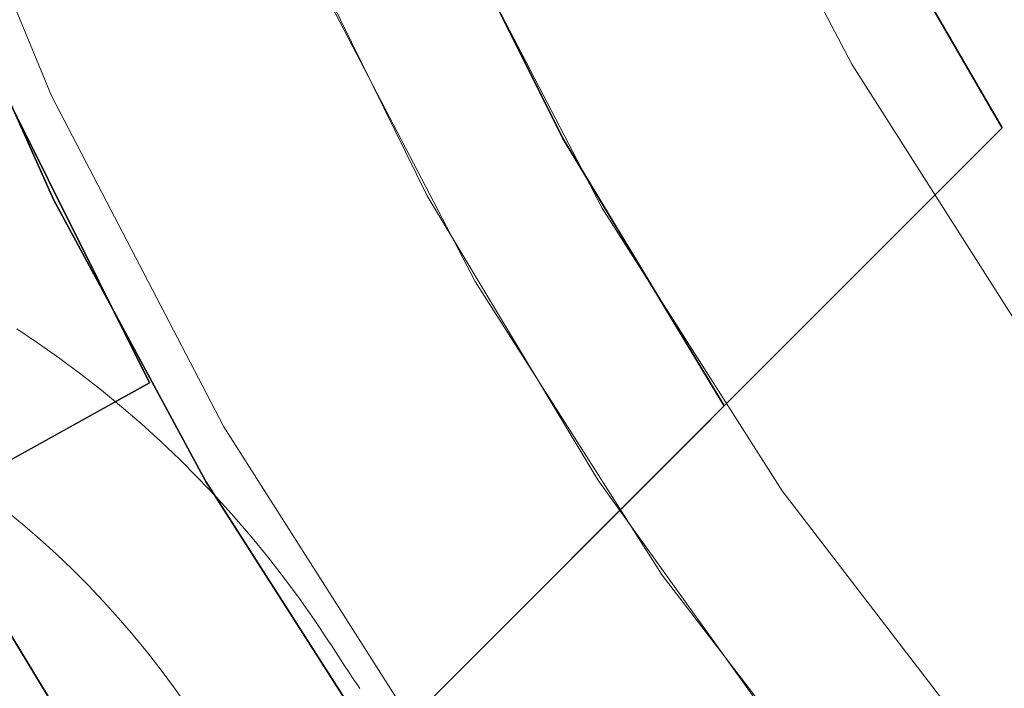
# Model space of a CAD drawing. Header units: inches. Extents: x -412 to -304, y -62 to 18.
# Tile 610 of 656: x -359.676 to -359.272, y -4.932 to -4.658. Entities that reach past the tile are written whole.
import ezdxf

# ---------------------------------------------------------------- set-up
doc = ezdxf.new("R2010")
doc.units = ezdxf.units.IN
doc.header["$LTSCALE"] = 32
doc.header["$MEASUREMENT"] = 0
for name, color, linetype, lineweight in [('Black', 7, 'Continuous', 18), ('DashLine', 7, 'Continuous', 13), ('Drawing', 7, 'Continuous', 18), ('Metal_MP', 7, 'Continuous', 5), ('None', 7, 'Continuous', 18), ('Plastic-MPWireManager', 7, 'Continuous', 25), ('SolidLine', 7, 'Continuous', 15), ('TIMotion-Frame', 7, 'Continuous', 18), ('Wood_1-H', 7, 'Continuous', 13)]:
    doc.layers.add(name, color=color, linetype=linetype, lineweight=lineweight)

# ---------------------------------------------------------------- blocks, each defined once
blk = doc.blocks.new('Group-20')
at = {"layer": 'Black'}
for points in [[(-34.54794, 16.53613, 28.9791), (34.54794, 16.53613, 28.9791), (34.54794, -16.53613, 28.9791), (-34.54794, -16.53613, 28.9791)], [(-34.54794, 16.53613, 27.70079), (34.54794, 16.53613, 27.70079), (34.54794, -16.53613, 27.70079), (-34.54794, -16.53613, 27.70079)]]:
    blk.add_3dface(points, dxfattribs=at)
at = {"layer": 'Wood_1-H'}
for points in [[(-35.96494, 17.95313, 28.99879), (35.96494, 17.95313, 28.99879), (35.96494, -17.95313, 28.99879), (-35.96494, -17.95313, 28.99879)], [(-35.96494, 17.95313, 28.9791), (35.96494, 17.95313, 28.9791), (35.96494, -17.95313, 28.9791), (-35.96494, -17.95313, 28.9791)]]:
    blk.add_3dface(points, dxfattribs=at)
blk = doc.blocks.new('MPHtAdjColumn-NoCable (3D)')
at = {"layer": 'Metal_MP'}
for points, invisible_edges in [([(1.00911, -1.28631, 2.90305), (1.11246, -1.19805, 2.90305), (0.83695, -0.89254, 2.90305), (0.8203, -0.90316, 2.90305)], 10), ([(0.8203, -0.90316, 2.76919), (0.83695, -0.89254, 2.76919), (1.11246, -1.19805, 2.76919), (1.00911, -1.28631, 2.76919)], 10), ([(0.8203, -0.90316, 2.90305), (0.80278, -0.91227, 2.90305), (1.00911, -1.28631, 2.90305)], 10), ([(1.00911, -1.28631, 2.76919), (0.80278, -0.91227, 2.76919), (0.8203, -0.90316, 2.76919)], 9), ([(0.89879, -1.36569, 2.90305), (1.00911, -1.28631, 2.90305), (0.80278, -0.91227, 2.90305), (0.78453, -0.91983, 2.90305)], 10), ([(0.78453, -0.91983, 2.76919), (0.80278, -0.91227, 2.76919), (1.00911, -1.28631, 2.76919), (0.89879, -1.36569, 2.76919)], 10), ([(0.78453, -0.91983, 2.90305), (0.7657, -0.92577, 2.90305), (0.89879, -1.36569, 2.90305)], 10), ([(0.89879, -1.36569, 2.76919), (0.7657, -0.92577, 2.76919), (0.78453, -0.91983, 2.76919)], 9), ([(0.78225, -1.43562, 2.90305), (0.89879, -1.36569, 2.90305), (0.7657, -0.92577, 2.90305), (0.74642, -0.93005, 2.90305)], 10), ([(0.74642, -0.93005, 2.76919), (0.7657, -0.92577, 2.76919), (0.89879, -1.36569, 2.76919), (0.78225, -1.43562, 2.76919)], 10), ([(0.72684, -0.93262, 2.90305), (0.70711, -0.93348, 2.90305), (0.66031, -1.49564, 2.90305), (0.78225, -1.43562, 2.90305)], 10), ([(0.78225, -1.43562, 2.76919), (0.66031, -1.49564, 2.76919), (0.70711, -0.93348, 2.76919), (0.72684, -0.93262, 2.76919)], 10), ([(0.74642, -0.93005, 2.90305), (0.72684, -0.93262, 2.90305), (0.78225, -1.43562, 2.90305)], 10), ([(0.78225, -1.43562, 2.76919), (0.72684, -0.93262, 2.76919), (0.74642, -0.93005, 2.76919)], 9), ([(1.00605, -1.43679, 23.4936), (1.12745, -1.34364, 23.4936), (1.05092, -1.25243, 23.4936), (0.93776, -1.33926, 23.4936)], 10), ([(0.93776, -1.33926, 2.3125), (1.05092, -1.25243, 2.3125), (1.12745, -1.34364, 2.3125), (1.00605, -1.43679, 2.3125)], 10), ([(0.93776, -1.33926, 2.3125), (0.93776, -1.33926, 23.4936), (1.05092, -1.25243, 23.4936), (1.05092, -1.25243, 2.3125)], 5), ([(1.00911, -1.28631, 2.76919), (1.00911, -1.28631, 2.90305), (0.89879, -1.36569, 2.90305), (0.89879, -1.36569, 2.76919)], 5), ([(0.93776, -1.33926, 23.4936), (0.81747, -1.4159, 23.4936), (0.877, -1.51901, 23.4936), (1.00605, -1.43679, 23.4936)], 10), ([(1.00605, -1.43679, 2.3125), (0.877, -1.51901, 2.3125), (0.81747, -1.4159, 2.3125), (0.93776, -1.33926, 2.3125)], 10), ([(0.81747, -1.4159, 2.3125), (0.81747, -1.4159, 23.4936), (0.93776, -1.33926, 23.4936), (0.93776, -1.33926, 2.3125)], 5), ([(0.89879, -1.36569, 2.76919), (0.89879, -1.36569, 2.90305), (0.78225, -1.43562, 2.90305), (0.78225, -1.43562, 2.76919)], 5), ([(0.74127, -1.58966, 23.4936), (0.877, -1.51901, 23.4936), (0.81747, -1.4159, 23.4936), (0.69095, -1.48176, 23.4936)], 10), ([(0.69095, -1.48176, 2.3125), (0.81747, -1.4159, 2.3125), (0.877, -1.51901, 2.3125), (0.74127, -1.58966, 2.3125)], 10), ([(0.69095, -1.48176, 2.3125), (0.69095, -1.48176, 23.4936), (0.81747, -1.4159, 23.4936), (0.81747, -1.4159, 2.3125)], 5), ([(0.78225, -1.43562, 2.76919), (0.78225, -1.43562, 2.90305), (0.66031, -1.49564, 2.90305), (0.66031, -1.49564, 2.76919)], 5), ([(1.00605, -1.43679, 2.3125), (1.00605, -1.43679, 23.4936), (0.877, -1.51901, 23.4936), (0.877, -1.51901, 2.3125)], 5), ([(0.69095, -1.48176, 23.4936), (0.55918, -1.53634, 23.4936), (0.5999, -1.64822, 23.4936), (0.74127, -1.58966, 23.4936)], 10), ([(0.74127, -1.58966, 2.3125), (0.5999, -1.64822, 2.3125), (0.55918, -1.53634, 2.3125), (0.69095, -1.48176, 2.3125)], 10), ([(0.877, -1.51901, 2.3125), (0.877, -1.51901, 23.4936), (0.74127, -1.58966, 23.4936), (0.74127, -1.58966, 2.3125)], 5), ([(0.74127, -1.58966, 2.3125), (0.74127, -1.58966, 23.4936), (0.5999, -1.64822, 23.4936), (0.5999, -1.64822, 2.3125)], 5)]:
    blk.add_3dface(points, dxfattribs=dict(at, invisible_edges=invisible_edges))
blk = doc.blocks.new('MPHtAdjLeg-16-NoCable (3D)')
at = {"layer": 'DashLine', "color": 7}
blk.add_blockref('MPHtAdjColumn-NoCable (3D)', (0, 0), dxfattribs=at)
blk = doc.blocks.new('MpHtAdjBase-3 (3D)')
at = {"layer": 'Black', "color": 7}
blk.add_blockref('MPHtAdjLeg-16-NoCable (3D)', (-21.55512, 0), dxfattribs=at)
blk = doc.blocks.new('MPHtAdjLegCoverPower (3D)')
at = {"layer": 'Black'}
for points, invisible_edges in [([(-1.32021, -0.61563, 22.23376), (-1.26153, -0.72835, 22.23376), (-1.36382, -0.7874, 22.23376), (-1.42726, -0.66554, 22.23376)], 10), ([(-1.42726, -0.66554, 22.97392), (-1.36382, -0.7874, 22.97392), (-1.26153, -0.72835, 22.97392), (-1.32021, -0.61563, 22.97392)], 10), ([(-1.26153, -0.72835, 22.97392), (-1.26153, -0.72835, 22.23376), (-1.32021, -0.61563, 22.23376), (-1.32021, -0.61563, 22.97392)], 5), ([(-1.42726, -0.66554, 22.97392), (-1.42726, -0.66554, 22.23376), (-1.36382, -0.7874, 22.23376), (-1.36382, -0.7874, 22.97392)], 5), ([(-1.29, -0.90327, 22.23376), (-1.36382, -0.7874, 22.23376), (-1.26153, -0.72835, 22.23376), (-1.19325, -0.83552, 22.23376)], 10), ([(-1.19325, -0.83552, 22.97392), (-1.26153, -0.72835, 22.97392), (-1.36382, -0.7874, 22.97392), (-1.29, -0.90327, 22.97392)], 10), ([(-1.19325, -0.83552, 22.97392), (-1.19325, -0.83552, 22.23376), (-1.26153, -0.72835, 22.23376), (-1.26153, -0.72835, 22.97392)], 5), ([(-1.36382, -0.7874, 22.97392), (-1.36382, -0.7874, 22.23376), (-1.29, -0.90327, 22.23376), (-1.29, -0.90327, 22.97392)], 5), ([(-1.19325, -0.83552, 22.23376), (-1.11589, -0.93634, 22.23376), (-1.20637, -1.01226, 22.23376), (-1.29, -0.90327, 22.23376)], 10), ([(-1.29, -0.90327, 22.97392), (-1.20637, -1.01226, 22.97392), (-1.11589, -0.93634, 22.97392), (-1.19325, -0.83552, 22.97392)], 10), ([(-1.29, -0.90327, 22.97392), (-1.29, -0.90327, 22.23376), (-1.20637, -1.01226, 22.23376), (-1.20637, -1.01226, 22.97392)], 5), ([(-1.11589, -0.93634, 22.23376), (-1.03004, -1.03004, 22.23376), (-1.11355, -1.11355, 22.23376), (-1.20637, -1.01226, 22.23376)], 10), ([(-1.03004, -1.03004, 22.97392), (-1.11589, -0.93634, 22.97392), (-1.20637, -1.01226, 22.97392), (-1.11355, -1.11355, 22.97392)], 10)]:
    blk.add_3dface(points, dxfattribs=dict(at, invisible_edges=invisible_edges))
at = {"layer": 'Metal_MP'}
for points, invisible_edges in [([(-1.60391, -0.83681, 23.83612), (-1.55278, -0.87578, 23.83612), (-1.61581, -0.90545, 23.83612), (-1.60391, -0.83681, 23.83612)], 15), ([(-1.60391, -0.83681, 2.26132), (-1.55278, -0.87578, 2.26132), (-1.61581, -0.90545, 2.26132), (-1.60391, -0.83681, 2.26132)], 15), ([(-1.60391, -0.83681, 23.83612), (-1.595, -0.84277, 23.83612), (-1.57763, -0.85535, 23.83612), (-1.60391, -0.83681, 23.83612)], 14), ([(-1.60391, -0.83681, 23.83612), (-1.57763, -0.85535, 23.83612), (-1.55278, -0.87578, 23.83612), (-1.60391, -0.83681, 23.83612)], 15), ([(-1.60391, -0.83681, 2.26132), (-1.595, -0.84277, 2.26132), (-1.57763, -0.85535, 2.26132), (-1.60391, -0.83681, 2.26132)], 14), ([(-1.60391, -0.83681, 2.26132), (-1.57763, -0.85535, 2.26132), (-1.55278, -0.87578, 2.26132), (-1.60391, -0.83681, 2.26132)], 15), ([(-1.595, -0.84277, 23.83612), (-1.58624, -0.84896, 23.83612), (-1.57763, -0.85535, 23.83612), (-1.595, -0.84277, 23.83612)], 12), ([(-1.595, -0.84277, 2.26132), (-1.58624, -0.84896, 2.26132), (-1.57763, -0.85535, 2.26132), (-1.595, -0.84277, 2.26132)], 12), ([(-1.57763, -0.85535, 23.83612), (-1.56918, -0.86196, 23.83612), (-1.56089, -0.86877, 23.83612), (-1.57763, -0.85535, 23.83612)], 12), ([(-1.57763, -0.85535, 23.83612), (-1.56089, -0.86877, 23.83612), (-1.55278, -0.87578, 23.83612), (-1.57763, -0.85535, 23.83612)], 13), ([(-1.57763, -0.85535, 2.26132), (-1.56918, -0.86196, 2.26132), (-1.56089, -0.86877, 2.26132), (-1.57763, -0.85535, 2.26132)], 12), ([(-1.57763, -0.85535, 2.26132), (-1.56089, -0.86877, 2.26132), (-1.55278, -0.87578, 2.26132), (-1.57763, -0.85535, 2.26132)], 13), ([(-1.55278, -0.87578, 23.83612), (-1.60858, -0.91111, 23.83612), (-1.61581, -0.90545, 23.83612), (-1.55278, -0.87578, 23.83612)], 13), ([(-1.55278, -0.87578, 2.26132), (-1.60858, -0.91111, 2.26132), (-1.61581, -0.90545, 2.26132), (-1.55278, -0.87578, 2.26132)], 13), ([(-1.55278, -0.87578, 23.83612), (-1.60149, -0.91694, 23.83612), (-1.60858, -0.91111, 23.83612), (-1.55278, -0.87578, 23.83612)], 13), ([(-1.55278, -0.87578, 2.26132), (-1.60149, -0.91694, 2.26132), (-1.60858, -0.91111, 2.26132), (-1.55278, -0.87578, 2.26132)], 13), ([(-1.55278, -0.87578, 23.83612), (-1.59454, -0.92294, 23.83612), (-1.60149, -0.91694, 23.83612), (-1.55278, -0.87578, 23.83612)], 13), ([(-1.55278, -0.87578, 2.26132), (-1.59454, -0.92294, 2.26132), (-1.60149, -0.91694, 2.26132), (-1.55278, -0.87578, 2.26132)], 13), ([(-1.55278, -0.87578, 23.83612), (-1.58774, -0.92911, 23.83612), (-1.59454, -0.92294, 23.83612), (-1.55278, -0.87578, 23.83612)], 13), ([(-1.55278, -0.87578, 2.26132), (-1.58774, -0.92911, 2.26132), (-1.59454, -0.92294, 2.26132), (-1.55278, -0.87578, 2.26132)], 13), ([(-1.55278, -0.87578, 23.83612), (-1.52949, -0.89798, 23.83612), (-1.58774, -0.92911, 23.83612), (-1.55278, -0.87578, 23.83612)], 15), ([(-1.55278, -0.87578, 2.26132), (-1.52949, -0.89798, 2.26132), (-1.58774, -0.92911, 2.26132), (-1.55278, -0.87578, 2.26132)], 15), ([(-1.55278, -0.87578, 23.83612), (-1.54483, -0.88299, 23.83612), (-1.53707, -0.89039, 23.83612), (-1.55278, -0.87578, 23.83612)], 12), ([(-1.55278, -0.87578, 23.83612), (-1.53707, -0.89039, 23.83612), (-1.52949, -0.89798, 23.83612), (-1.55278, -0.87578, 23.83612)], 13), ([(-1.55278, -0.87578, 2.26132), (-1.54483, -0.88299, 2.26132), (-1.53707, -0.89039, 2.26132), (-1.55278, -0.87578, 2.26132)], 12), ([(-1.55278, -0.87578, 2.26132), (-1.53707, -0.89039, 2.26132), (-1.52949, -0.89798, 2.26132), (-1.55278, -0.87578, 2.26132)], 13), ([(-1.52949, -0.89798, 23.83612), (-1.5811, -0.93544, 23.83612), (-1.58774, -0.92911, 23.83612), (-1.52949, -0.89798, 23.83612)], 13), ([(-1.52949, -0.89798, 2.26132), (-1.5811, -0.93544, 2.26132), (-1.58774, -0.92911, 2.26132), (-1.52949, -0.89798, 2.26132)], 13), ([(-1.52949, -0.89798, 23.83612), (-1.57462, -0.94194, 23.83612), (-1.5811, -0.93544, 23.83612), (-1.52949, -0.89798, 23.83612)], 13), ([(-1.52949, -0.89798, 2.26132), (-1.57462, -0.94194, 2.26132), (-1.5811, -0.93544, 2.26132), (-1.52949, -0.89798, 2.26132)], 13), ([(-1.52949, -0.89798, 23.83612), (-1.56829, -0.94859, 23.83612), (-1.57462, -0.94194, 23.83612), (-1.52949, -0.89798, 23.83612)], 13), ([(-1.52949, -0.89798, 2.26132), (-1.56829, -0.94859, 2.26132), (-1.57462, -0.94194, 2.26132), (-1.52949, -0.89798, 2.26132)], 13), ([(-1.52949, -0.89798, 23.83612), (-1.56213, -0.9554, 23.83612), (-1.56829, -0.94859, 23.83612), (-1.52949, -0.89798, 23.83612)], 13), ([(-1.52949, -0.89798, 2.26132), (-1.56213, -0.9554, 2.26132), (-1.56829, -0.94859, 2.26132), (-1.52949, -0.89798, 2.26132)], 13), ([(-1.52949, -0.89798, 23.83612), (-1.50111, -0.93013, 23.83612), (-1.56213, -0.9554, 23.83612), (-1.52949, -0.89798, 23.83612)], 15), ([(-1.52949, -0.89798, 2.26132), (-1.50111, -0.93013, 2.26132), (-1.56213, -0.9554, 2.26132), (-1.52949, -0.89798, 2.26132)], 15), ([(-1.52949, -0.89798, 23.83612), (-1.52211, -0.90576, 23.83612), (-1.51491, -0.91371, 23.83612), (-1.52949, -0.89798, 23.83612)], 12), ([(-1.52949, -0.89798, 23.83612), (-1.51491, -0.91371, 23.83612), (-1.50111, -0.93013, 23.83612), (-1.52949, -0.89798, 23.83612)], 15), ([(-1.52949, -0.89798, 2.26132), (-1.52211, -0.90576, 2.26132), (-1.51491, -0.91371, 2.26132), (-1.52949, -0.89798, 2.26132)], 12), ([(-1.52949, -0.89798, 2.26132), (-1.51491, -0.91371, 2.26132), (-1.50111, -0.93013, 2.26132), (-1.52949, -0.89798, 2.26132)], 15), ([(-1.51491, -0.91371, 23.83612), (-1.50791, -0.92184, 23.83612), (-1.50111, -0.93013, 23.83612), (-1.51491, -0.91371, 23.83612)], 12), ([(-1.51491, -0.91371, 2.26132), (-1.50791, -0.92184, 2.26132), (-1.50111, -0.93013, 2.26132), (-1.51491, -0.91371, 2.26132)], 12), ([(-1.50111, -0.93013, 23.83612), (-1.55614, -0.96235, 23.83612), (-1.56213, -0.9554, 23.83612), (-1.50111, -0.93013, 23.83612)], 13), ([(-1.50111, -0.93013, 2.26132), (-1.55614, -0.96235, 2.26132), (-1.56213, -0.9554, 2.26132), (-1.50111, -0.93013, 2.26132)], 13), ([(-1.50111, -0.93013, 23.83612), (-1.55033, -0.96945, 23.83612), (-1.55614, -0.96235, 23.83612), (-1.50111, -0.93013, 23.83612)], 13), ([(-1.50111, -0.93013, 2.26132), (-1.55033, -0.96945, 2.26132), (-1.55614, -0.96235, 2.26132), (-1.50111, -0.93013, 2.26132)], 13), ([(-1.50111, -0.93013, 23.83612), (-1.54468, -0.9767, 23.83612), (-1.55033, -0.96945, 23.83612), (-1.50111, -0.93013, 23.83612)], 13), ([(-1.50111, -0.93013, 2.26132), (-1.54468, -0.9767, 2.26132), (-1.55033, -0.96945, 2.26132), (-1.50111, -0.93013, 2.26132)], 13), ([(-1.50111, -0.93013, 23.83612), (-1.53922, -0.98407, 23.83612), (-1.54468, -0.9767, 23.83612), (-1.50111, -0.93013, 23.83612)], 13), ([(-1.50111, -0.93013, 2.26132), (-1.53922, -0.98407, 2.26132), (-1.54468, -0.9767, 2.26132), (-1.50111, -0.93013, 2.26132)], 13), ([(-1.50111, -0.93013, 23.83612), (-1.53394, -0.99158, 23.83612), (-1.53922, -0.98407, 23.83612), (-1.50111, -0.93013, 23.83612)], 13), ([(-1.50111, -0.93013, 2.26132), (-1.53394, -0.99158, 2.26132), (-1.53922, -0.98407, 2.26132), (-1.50111, -0.93013, 2.26132)], 13), ([(-1.50111, -0.93013, 23.83612), (-1.46325, -0.98429, 23.83612), (-1.53394, -0.99158, 23.83612), (-1.50111, -0.93013, 23.83612)], 15), ([(-1.50111, -0.93013, 2.26132), (-1.46325, -0.98429, 2.26132), (-1.53394, -0.99158, 2.26132), (-1.50111, -0.93013, 2.26132)], 15), ([(-1.50111, -0.93013, 23.83612), (-1.49452, -0.93859, 23.83612), (-1.48814, -0.94721, 23.83612), (-1.50111, -0.93013, 23.83612)], 12), ([(-1.50111, -0.93013, 23.83612), (-1.48814, -0.94721, 23.83612), (-1.48197, -0.95599, 23.83612), (-1.50111, -0.93013, 23.83612)], 13), ([(-1.50111, -0.93013, 23.83612), (-1.48197, -0.95599, 23.83612), (-1.46819, -0.97686, 23.83612), (-1.50111, -0.93013, 23.83612)], 15), ([(-1.50111, -0.93013, 23.83612), (-1.46819, -0.97686, 23.83612), (-1.46721, -0.97835, 23.83612), (-1.50111, -0.93013, 23.83612)], 13), ([(-1.50111, -0.93013, 23.83612), (-1.46721, -0.97835, 23.83612), (-1.46622, -0.97983, 23.83612), (-1.50111, -0.93013, 23.83612)], 13), ([(-1.50111, -0.93013, 23.83612), (-1.46622, -0.97983, 23.83612), (-1.46523, -0.98132, 23.83612), (-1.50111, -0.93013, 23.83612)], 13), ([(-1.50111, -0.93013, 23.83612), (-1.46523, -0.98132, 23.83612), (-1.46424, -0.98281, 23.83612), (-1.50111, -0.93013, 23.83612)], 13), ([(-1.50111, -0.93013, 23.83612), (-1.46424, -0.98281, 23.83612), (-1.46325, -0.98429, 23.83612), (-1.50111, -0.93013, 23.83612)], 13), ([(-1.50111, -0.93013, 2.26132), (-1.49452, -0.93859, 2.26132), (-1.48814, -0.94721, 2.26132), (-1.50111, -0.93013, 2.26132)], 12), ([(-1.50111, -0.93013, 2.26132), (-1.48814, -0.94721, 2.26132), (-1.48197, -0.95599, 2.26132), (-1.50111, -0.93013, 2.26132)], 13), ([(-1.50111, -0.93013, 2.26132), (-1.48197, -0.95599, 2.26132), (-1.46819, -0.97686, 2.26132), (-1.50111, -0.93013, 2.26132)], 15), ([(-1.50111, -0.93013, 2.26132), (-1.46819, -0.97686, 2.26132), (-1.46721, -0.97835, 2.26132), (-1.50111, -0.93013, 2.26132)], 13), ([(-1.50111, -0.93013, 2.26132), (-1.46721, -0.97835, 2.26132), (-1.46622, -0.97983, 2.26132), (-1.50111, -0.93013, 2.26132)], 13), ([(-1.50111, -0.93013, 2.26132), (-1.46622, -0.97983, 2.26132), (-1.46523, -0.98132, 2.26132), (-1.50111, -0.93013, 2.26132)], 13), ([(-1.50111, -0.93013, 2.26132), (-1.46523, -0.98132, 2.26132), (-1.46424, -0.98281, 2.26132), (-1.50111, -0.93013, 2.26132)], 13), ([(-1.50111, -0.93013, 2.26132), (-1.46424, -0.98281, 2.26132), (-1.46325, -0.98429, 2.26132), (-1.50111, -0.93013, 2.26132)], 13), ([(-1.48197, -0.95599, 23.83612), (-1.47602, -0.96491, 23.83612), (-1.47505, -0.96641, 23.83612), (-1.48197, -0.95599, 23.83612)], 12), ([(-1.48197, -0.95599, 23.83612), (-1.47505, -0.96641, 23.83612), (-1.47407, -0.9679, 23.83612), (-1.48197, -0.95599, 23.83612)], 13), ([(-1.48197, -0.95599, 23.83612), (-1.47407, -0.9679, 23.83612), (-1.47309, -0.9694, 23.83612), (-1.48197, -0.95599, 23.83612)], 13), ([(-1.48197, -0.95599, 23.83612), (-1.47309, -0.9694, 23.83612), (-1.47212, -0.97089, 23.83612), (-1.48197, -0.95599, 23.83612)], 13), ([(-1.48197, -0.95599, 23.83612), (-1.47212, -0.97089, 23.83612), (-1.47114, -0.97239, 23.83612), (-1.48197, -0.95599, 23.83612)], 13), ([(-1.48197, -0.95599, 23.83612), (-1.47114, -0.97239, 23.83612), (-1.47016, -0.97388, 23.83612), (-1.48197, -0.95599, 23.83612)], 13), ([(-1.48197, -0.95599, 23.83612), (-1.47016, -0.97388, 23.83612), (-1.46918, -0.97537, 23.83612), (-1.48197, -0.95599, 23.83612)], 13), ([(-1.48197, -0.95599, 23.83612), (-1.46918, -0.97537, 23.83612), (-1.46819, -0.97686, 23.83612), (-1.48197, -0.95599, 23.83612)], 13), ([(-1.48197, -0.95599, 2.26132), (-1.47602, -0.96491, 2.26132), (-1.47505, -0.96641, 2.26132), (-1.48197, -0.95599, 2.26132)], 12), ([(-1.48197, -0.95599, 2.26132), (-1.47505, -0.96641, 2.26132), (-1.47407, -0.9679, 2.26132), (-1.48197, -0.95599, 2.26132)], 13), ([(-1.48197, -0.95599, 2.26132), (-1.47407, -0.9679, 2.26132), (-1.47309, -0.9694, 2.26132), (-1.48197, -0.95599, 2.26132)], 13), ([(-1.48197, -0.95599, 2.26132), (-1.47309, -0.9694, 2.26132), (-1.47212, -0.97089, 2.26132), (-1.48197, -0.95599, 2.26132)], 13), ([(-1.48197, -0.95599, 2.26132), (-1.47212, -0.97089, 2.26132), (-1.47114, -0.97239, 2.26132), (-1.48197, -0.95599, 2.26132)], 13), ([(-1.48197, -0.95599, 2.26132), (-1.47114, -0.97239, 2.26132), (-1.47016, -0.97388, 2.26132), (-1.48197, -0.95599, 2.26132)], 13), ([(-1.48197, -0.95599, 2.26132), (-1.47016, -0.97388, 2.26132), (-1.46918, -0.97537, 2.26132), (-1.48197, -0.95599, 2.26132)], 13), ([(-1.48197, -0.95599, 2.26132), (-1.46918, -0.97537, 2.26132), (-1.46819, -0.97686, 2.26132), (-1.48197, -0.95599, 2.26132)], 13)]:
    blk.add_3dface(points, dxfattribs=dict(at, invisible_edges=invisible_edges))
for points in [[(-1.595, -0.84277, 2.26132), (-1.595, -0.84277, 23.83612), (-1.60391, -0.83681, 23.83612), (-1.60391, -0.83681, 2.26132)], [(-1.58624, -0.84896, 2.26132), (-1.58624, -0.84896, 23.83612), (-1.595, -0.84277, 23.83612), (-1.595, -0.84277, 2.26132)], [(-1.57763, -0.85535, 2.26132), (-1.57763, -0.85535, 23.83612), (-1.58624, -0.84896, 23.83612), (-1.58624, -0.84896, 2.26132)], [(-1.56918, -0.86196, 2.26132), (-1.56918, -0.86196, 23.83612), (-1.57763, -0.85535, 23.83612), (-1.57763, -0.85535, 2.26132)], [(-1.56089, -0.86877, 2.26132), (-1.56089, -0.86877, 23.83612), (-1.56918, -0.86196, 23.83612), (-1.56918, -0.86196, 2.26132)], [(-1.55278, -0.87578, 2.26132), (-1.55278, -0.87578, 23.83612), (-1.56089, -0.86877, 23.83612), (-1.56089, -0.86877, 2.26132)], [(-1.54483, -0.88299, 2.26132), (-1.54483, -0.88299, 23.83612), (-1.55278, -0.87578, 23.83612), (-1.55278, -0.87578, 2.26132)], [(-1.53707, -0.89039, 2.26132), (-1.53707, -0.89039, 23.83612), (-1.54483, -0.88299, 23.83612), (-1.54483, -0.88299, 2.26132)], [(-1.52949, -0.89798, 2.26132), (-1.52949, -0.89798, 23.83612), (-1.53707, -0.89039, 23.83612), (-1.53707, -0.89039, 2.26132)], [(-1.52211, -0.90576, 2.26132), (-1.52211, -0.90576, 23.83612), (-1.52949, -0.89798, 23.83612), (-1.52949, -0.89798, 2.26132)], [(-1.51491, -0.91371, 2.26132), (-1.51491, -0.91371, 23.83612), (-1.52211, -0.90576, 23.83612), (-1.52211, -0.90576, 2.26132)], [(-1.60858, -0.91111, 2.26132), (-1.60858, -0.91111, 23.83612), (-1.60149, -0.91694, 23.83612), (-1.60149, -0.91694, 2.26132)], [(-1.50791, -0.92184, 2.26132), (-1.50791, -0.92184, 23.83612), (-1.51491, -0.91371, 23.83612), (-1.51491, -0.91371, 2.26132)], [(-1.60149, -0.91694, 2.26132), (-1.60149, -0.91694, 23.83612), (-1.59454, -0.92294, 23.83612), (-1.59454, -0.92294, 2.26132)], [(-1.59454, -0.92294, 2.26132), (-1.59454, -0.92294, 23.83612), (-1.58774, -0.92911, 23.83612), (-1.58774, -0.92911, 2.26132)], [(-1.50111, -0.93013, 2.26132), (-1.50111, -0.93013, 23.83612), (-1.50791, -0.92184, 23.83612), (-1.50791, -0.92184, 2.26132)], [(-1.58774, -0.92911, 2.26132), (-1.58774, -0.92911, 23.83612), (-1.5811, -0.93544, 23.83612), (-1.5811, -0.93544, 2.26132)], [(-1.49452, -0.93859, 2.26132), (-1.49452, -0.93859, 23.83612), (-1.50111, -0.93013, 23.83612), (-1.50111, -0.93013, 2.26132)], [(-1.5811, -0.93544, 2.26132), (-1.5811, -0.93544, 23.83612), (-1.57462, -0.94194, 23.83612), (-1.57462, -0.94194, 2.26132)], [(-1.48814, -0.94721, 2.26132), (-1.48814, -0.94721, 23.83612), (-1.49452, -0.93859, 23.83612), (-1.49452, -0.93859, 2.26132)], [(-1.57462, -0.94194, 2.26132), (-1.57462, -0.94194, 23.83612), (-1.56829, -0.94859, 23.83612), (-1.56829, -0.94859, 2.26132)], [(-1.56829, -0.94859, 2.26132), (-1.56829, -0.94859, 23.83612), (-1.56213, -0.9554, 23.83612), (-1.56213, -0.9554, 2.26132)], [(-1.48197, -0.95599, 2.26132), (-1.48197, -0.95599, 23.83612), (-1.48814, -0.94721, 23.83612), (-1.48814, -0.94721, 2.26132)], [(-1.56213, -0.9554, 2.26132), (-1.56213, -0.9554, 23.83612), (-1.55614, -0.96235, 23.83612), (-1.55614, -0.96235, 2.26132)], [(-1.47602, -0.96491, 2.26132), (-1.47602, -0.96491, 23.83612), (-1.48197, -0.95599, 23.83612), (-1.48197, -0.95599, 2.26132)], [(-1.55614, -0.96235, 2.26132), (-1.55614, -0.96235, 23.83612), (-1.55033, -0.96945, 23.83612), (-1.55033, -0.96945, 2.26132)], [(-1.47505, -0.96641, 2.26132), (-1.47505, -0.96641, 23.83612), (-1.47602, -0.96491, 23.83612), (-1.47602, -0.96491, 2.26132)], [(-1.47407, -0.9679, 2.26132), (-1.47407, -0.9679, 23.83612), (-1.47505, -0.96641, 23.83612), (-1.47505, -0.96641, 2.26132)], [(-1.47309, -0.9694, 2.26132), (-1.47309, -0.9694, 23.83612), (-1.47407, -0.9679, 23.83612), (-1.47407, -0.9679, 2.26132)], [(-1.55033, -0.96945, 2.26132), (-1.55033, -0.96945, 23.83612), (-1.54468, -0.9767, 23.83612), (-1.54468, -0.9767, 2.26132)], [(-1.47212, -0.97089, 2.26132), (-1.47212, -0.97089, 23.83612), (-1.47309, -0.9694, 23.83612), (-1.47309, -0.9694, 2.26132)], [(-1.47114, -0.97239, 2.26132), (-1.47114, -0.97239, 23.83612), (-1.47212, -0.97089, 23.83612), (-1.47212, -0.97089, 2.26132)], [(-1.47016, -0.97388, 2.26132), (-1.47016, -0.97388, 23.83612), (-1.47114, -0.97239, 23.83612), (-1.47114, -0.97239, 2.26132)], [(-1.54468, -0.9767, 2.26132), (-1.54468, -0.9767, 23.83612), (-1.53922, -0.98407, 23.83612), (-1.53922, -0.98407, 2.26132)], [(-1.46918, -0.97537, 2.26132), (-1.46918, -0.97537, 23.83612), (-1.47016, -0.97388, 23.83612), (-1.47016, -0.97388, 2.26132)], [(-1.46819, -0.97686, 2.26132), (-1.46819, -0.97686, 23.83612), (-1.46918, -0.97537, 23.83612), (-1.46918, -0.97537, 2.26132)], [(-1.46721, -0.97835, 2.26132), (-1.46721, -0.97835, 23.83612), (-1.46819, -0.97686, 23.83612), (-1.46819, -0.97686, 2.26132)], [(-1.46622, -0.97983, 2.26132), (-1.46622, -0.97983, 23.83612), (-1.46721, -0.97835, 23.83612), (-1.46721, -0.97835, 2.26132)], [(-1.46523, -0.98132, 2.26132), (-1.46523, -0.98132, 23.83612), (-1.46622, -0.97983, 23.83612), (-1.46622, -0.97983, 2.26132)], [(-1.53922, -0.98407, 2.26132), (-1.53922, -0.98407, 23.83612), (-1.53394, -0.99158, 23.83612), (-1.53394, -0.99158, 2.26132)], [(-1.46424, -0.98281, 2.26132), (-1.46424, -0.98281, 23.83612), (-1.46523, -0.98132, 23.83612), (-1.46523, -0.98132, 2.26132)], [(-1.46325, -0.98429, 2.26132), (-1.46325, -0.98429, 23.83612), (-1.46424, -0.98281, 23.83612), (-1.46424, -0.98281, 2.26132)]]:
    blk.add_3dface(points, dxfattribs=at)
at = {"layer": 'Plastic-MPWireManager'}
for points, invisible_edges in [([(-0.85891, -1.54952, 2.3125), (-1.59684, 0.76736, 2.3125), (-1.65732, 0.62615, 2.3125), (-1.70533, 0.48022, 2.3125)], 9), ([(-0.23523, -0.0903, 2.3125), (-0.24221, -0.06945, 2.3125), (-1.59684, 0.76736, 2.3125), (-0.85891, -1.54952, 2.3125)], 14), ([(-0.85891, -1.54952, 2.3125), (-1.70533, 0.48022, 2.3125), (-1.74052, 0.33069, 2.3125), (-1.76262, 0.17866, 2.3125)], 9), ([(-0.85891, -1.54952, 2.3125), (-1.76262, 0.17866, 2.3125), (-1.77147, 0.0253, 2.3125)], 9), ([(-1.77147, 0.0253, 2.3125), (-1.767, -0.12826, 2.3125), (-1.74925, -0.28085, 2.3125), (-0.85891, -1.54952, 2.3125)], 12), ([(-1.6181, -0.72145, 2.15502), (-1.67452, -0.57857, 2.15502), (-0.12416, -0.04766, 2.15502), (-0.11953, -0.0583, 2.15502)], 10), ([(-0.11953, -0.0583, 2.15502), (-0.114, -0.0685, 2.15502), (-1.54952, -0.85891, 2.15502), (-1.6181, -0.72145, 2.15502)], 10), ([(-1.54952, -0.85891, 2.15502), (-0.114, -0.0685, 2.15502), (-0.10759, -0.07817, 2.15502)], 9), ([(-0.10759, -0.07817, 2.15502), (-0.10037, -0.08725, 2.15502), (-1.54952, -0.85891, 2.15502)], 10), ([(-1.54952, -0.85891, 2.15502), (-0.10037, -0.08725, 2.15502), (-0.09238, -0.09567, 2.15502)], 9), ([(-0.09238, -0.09567, 2.15502), (-0.08369, -0.10335, 2.15502), (-1.54952, -0.85891, 2.15502)], 10), ([(-1.54952, -0.85891, 2.15502), (-0.08369, -0.10335, 2.15502), (-0.07437, -0.11026, 2.15502)], 9), ([(-1.54952, -0.85891, 2.15502), (-0.07437, -0.11026, 2.15502), (-0.06448, -0.11632, 2.15502)], 9), ([(-0.06448, -0.11632, 2.15502), (-0.05409, -0.12149, 2.15502), (-1.54952, -0.85891, 2.15502)], 10), ([(-1.54952, -0.85891, 2.15502), (-0.05409, -0.12149, 2.15502), (-0.0433, -0.12575, 2.15502)], 9), ([(-0.0433, -0.12575, 2.15502), (-0.03217, -0.12904, 2.15502), (0.76736, -1.59684, 2.15502), (-1.54952, -0.85891, 2.15502)], 14), ([(-0.85891, -1.54952, 2.3125), (-1.74925, -0.28085, 2.3125), (-1.71835, -0.43133, 2.3125), (-1.67452, -0.57857, 2.3125)], 9), ([(-1.48482, -0.52469, 23.44636), (-2.02035, -0.71393, 23.44636), (-2.02035, -0.71393, 23.9188), (-1.33634, -0.47222, 23.9188)], 8), ([(-1.33634, -0.47222, 23.9188), (-2.02035, -0.71393, 23.9188), (-1.81857, -0.90084, 23.9188), (-1.79866, -0.89986, 23.9188)], 10), ([(-1.33634, -0.47222, 23.9188), (-1.79866, -0.89986, 23.9188), (-1.77881, -0.90055, 23.9188)], 9), ([(-1.33634, -0.47222, 23.9188), (-1.77881, -0.90055, 23.9188), (-1.75916, -0.9029, 23.9188)], 9), ([(-1.33634, -0.47222, 23.9188), (-1.75916, -0.9029, 23.9188), (-1.73985, -0.90687, 23.9188)], 9), ([(-1.33634, -0.47222, 23.9188), (-1.73985, -0.90687, 23.9188), (-1.72099, -0.91241, 23.9188)], 9), ([(-1.33634, -0.47222, 23.9188), (-1.72099, -0.91241, 23.9188), (-1.70273, -0.91947, 23.9188)], 9), ([(-1.33634, -0.47222, 23.9188), (-1.70273, -0.91947, 23.9188), (-1.68518, -0.92799, 23.9188)], 9), ([(-1.33634, -0.47222, 23.9188), (-1.68518, -0.92799, 23.9188), (-1.66835, -0.93794, 23.9188)], 9), ([(-1.33634, -0.47222, 23.9188), (-1.66835, -0.93794, 23.9188), (-1.65255, -0.94916, 23.9188)], 9), ([(-1.29784, -0.56957, 23.9188), (-1.33634, -0.47222, 23.9188), (-1.65255, -0.94916, 23.9188), (-1.63776, -0.96158, 23.9188)], 10), ([(-2.02035, -0.71393, 23.44636), (-1.48482, -0.52469, 23.44636), (-1.64254, -0.66394, 23.44636), (-1.99411, -0.78817, 23.44636)], 10), ([(-1.25226, -0.66381, 23.9188), (-1.29784, -0.56957, 23.9188), (-1.63776, -0.96158, 23.9188), (-1.62408, -0.97512, 23.9188)], 10), ([(-1.38006, -0.75857, 22.97392), (-1.43721, -0.64377, 22.97392), (-1.29784, -0.56957, 22.97392), (-1.25226, -0.66381, 22.97392)], 10), ([(-1.67452, -0.57857, 2.3125), (-1.6181, -0.72145, 2.3125), (-1.54952, -0.85891, 2.3125), (-0.85891, -1.54952, 2.3125)], 12), ([(-1.58882, -0.78384, 23.44636), (-1.64254, -0.66394, 23.44636), (-1.43721, -0.64377, 23.44636)], 10), ([(-1.43721, -0.64377, 23.44636), (-1.38006, -0.75857, 23.44636), (-1.52636, -0.89944, 23.44636), (-1.58882, -0.78384, 23.44636)], 10), ([(-1.38006, -0.75857, 22.97392), (-1.38006, -0.75857, 23.44636), (-1.43721, -0.64377, 23.44636), (-1.43721, -0.64377, 22.97392)], 5), ([(-1.68518, -0.92799, 23.84006), (-1.70273, -0.91947, 23.84006), (-1.64254, -0.66394, 23.84006), (-1.58882, -0.78384, 23.84006)], 10), ([(-1.58882, -0.78384, 23.44636), (-1.58882, -0.78384, 23.84006), (-1.64254, -0.66394, 23.84006), (-1.64254, -0.66394, 23.44636)], 1), ([(-1.25226, -0.66381, 23.9188), (-1.62408, -0.97512, 23.9188), (-1.61159, -0.98968, 23.9188)], 9), ([(-1.19985, -0.75443, 23.9188), (-1.25226, -0.66381, 23.9188), (-1.61159, -0.98968, 23.9188), (-1.60036, -1.00515, 23.9188)], 10), ([(-1.25226, -0.66381, 22.97392), (-1.19985, -0.75443, 22.97392), (-1.31377, -0.86834, 22.97392), (-1.38006, -0.75857, 22.97392)], 8), ([(-1.25226, -0.66381, 22.97392), (-1.25226, -0.66381, 23.9188), (-1.19985, -0.75443, 23.9188), (-1.19985, -0.75443, 22.97392)], 1), ([(-1.54952, -0.85891, 2.15502), (-1.54952, -0.85891, 2.3125), (-1.6181, -0.72145, 2.3125), (-1.6181, -0.72145, 2.15502)], 4), ([(-1.60036, -1.00515, 23.9188), (-1.55498, -1.0739, 23.9188), (-1.54029, -1.09486, 23.9188), (-1.19985, -0.75443, 23.9188)], 8), ([(-1.19985, -0.75443, 23.9188), (-1.54029, -1.09486, 23.9188), (-1.54029, -1.09486, 23.84006), (-1.4555, -1.01008, 23.84006)], 8), ([(-1.19985, -0.75443, 23.9188), (-1.4555, -1.01008, 23.84006), (-1.4555, -1.01008, 23.44636), (-1.31377, -0.86834, 23.44636)], 9), ([(-1.31377, -0.86834, 23.44636), (-1.31377, -0.86834, 22.97392), (-1.19985, -0.75443, 22.97392), (-1.19985, -0.75443, 23.9188)], 8), ([(-1.38006, -0.75857, 23.44636), (-1.31377, -0.86834, 23.44636), (-1.4555, -1.01008, 23.44636), (-1.52636, -0.89944, 23.44636)], 8), ([(-1.31377, -0.86834, 22.97392), (-1.31377, -0.86834, 23.44636), (-1.38006, -0.75857, 23.44636), (-1.38006, -0.75857, 22.97392)], 4), ([(-1.66835, -0.93794, 23.84006), (-1.68518, -0.92799, 23.84006), (-1.58882, -0.78384, 23.84006)], 10), ([(-1.65255, -0.94916, 23.84006), (-1.66835, -0.93794, 23.84006), (-1.58882, -0.78384, 23.84006)], 10), ([(-1.63776, -0.96158, 23.84006), (-1.65255, -0.94916, 23.84006), (-1.58882, -0.78384, 23.84006), (-1.52636, -0.89944, 23.84006)], 10), ([(-1.52636, -0.89944, 23.44636), (-1.52636, -0.89944, 23.84006), (-1.58882, -0.78384, 23.84006), (-1.58882, -0.78384, 23.44636)], 5), ([(-1.65983, -1.1016, 2.15502), (-1.74235, -0.9658, 2.15502), (-1.54952, -0.85891, 2.15502)], 8), ([(-1.63905, -0.90854, 2.3125), (-1.54952, -0.85891, 2.3125), (-1.54952, -0.85891, 2.15502), (-1.74235, -0.9658, 2.15502)], 8), ([(-1.54952, -0.85891, 2.15502), (-1.46371, -1.35134, 2.15502), (-1.56675, -1.23039, 2.15502), (-1.65983, -1.1016, 2.15502)], 9), ([(-1.54952, -0.85891, 2.3125), (-1.63905, -0.90854, 2.3125), (-1.56142, -1.03629, 2.3125)], 8), ([(-1.54952, -0.85891, 2.3125), (-1.56142, -1.03629, 2.3125), (-1.47386, -1.15744, 2.3125), (-1.37692, -1.27123, 2.3125)], 9), ([(-0.85891, -1.54952, 2.3125), (-1.54952, -0.85891, 2.3125), (-1.37692, -1.27123, 2.3125), (-1.27123, -1.37692, 2.3125)], 11), ([(-1.54952, -0.85891, 2.15502), (-0.12826, -1.767, 2.15502), (-0.28085, -1.74925, 2.15502), (-0.43133, -1.71835, 2.15502)], 9), ([(-1.54952, -0.85891, 2.15502), (0.17866, -1.76262, 2.15502), (0.0253, -1.77147, 2.15502), (-0.12826, -1.767, 2.15502)], 9), ([(-0.43133, -1.71835, 2.15502), (-0.57857, -1.67452, 2.15502), (-0.72145, -1.6181, 2.15502), (-1.54952, -0.85891, 2.15502)], 12), ([(-1.54952, -0.85891, 2.15502), (0.76736, -1.59684, 2.15502), (0.62615, -1.65732, 2.15502), (0.48022, -1.70533, 2.15502)], 9), ([(-1.35134, -1.46371, 2.15502), (-1.46371, -1.35134, 2.15502), (-1.54952, -0.85891, 2.15502), (-0.85891, -1.54952, 2.15502)], 14), ([(0.48022, -1.70533, 2.15502), (0.33069, -1.74052, 2.15502), (0.17866, -1.76262, 2.15502), (-1.54952, -0.85891, 2.15502)], 12), ([(-0.72145, -1.6181, 2.15502), (-0.85891, -1.54952, 2.15502), (-1.54952, -0.85891, 2.15502)], 10), ([(-1.62408, -0.97512, 23.84006), (-1.63776, -0.96158, 23.84006), (-1.52636, -0.89944, 23.84006)], 10), ([(-1.61159, -0.98968, 23.84006), (-1.62408, -0.97512, 23.84006), (-1.52636, -0.89944, 23.84006)], 10), ([(-1.60036, -1.00515, 23.84006), (-1.61159, -0.98968, 23.84006), (-1.52636, -0.89944, 23.84006)], 10), ([(-1.55498, -1.0739, 23.84006), (-1.60036, -1.00515, 23.84006), (-1.52636, -0.89944, 23.84006), (-1.4555, -1.01008, 23.84006)], 10), ([(-1.4555, -1.01008, 23.44636), (-1.4555, -1.01008, 23.84006), (-1.52636, -0.89944, 23.84006), (-1.52636, -0.89944, 23.44636)], 4), ([(-1.56142, -1.03629, 3.29675), (-1.63905, -0.90854, 3.29675), (-1.74235, -0.9658, 3.29675), (-1.65983, -1.1016, 3.29675)], 8), ([(-1.63905, -0.90854, 2.3125), (-1.63905, -0.90854, 3.29675), (-1.56142, -1.03629, 3.29675), (-1.56142, -1.03629, 2.3125)], 4)]:
    blk.add_3dface(points, dxfattribs=dict(at, invisible_edges=invisible_edges))
blk = doc.blocks.new('TL9-Upper (3D)')
at = {"layer": 'TIMotion-Frame'}
for points in [[(-1.81112, -1.33858, -2.28346), (-1.81112, 5.49213, -2.28346), (1.81092, 5.49213, -2.28346), (1.81092, -1.33858, -2.28346)], [(-2.06693, -1.0315, -0.29528), (2.06693, -1.0315, -0.29528), (2.06693, 5.15748, -0.29528), (-2.06693, 5.15748, -0.29528)]]:
    blk.add_3dface(points, dxfattribs=at)
blk = doc.blocks.new('TEK04-Frame (3D)')
at = {"layer": 'DashLine', "color": 7, "rotation": 270}
blk.add_blockref('TL9-Upper (3D)', (-0.01952, 0, 0.21654), dxfattribs=at)
blk = doc.blocks.new('Group-23')
at = {"layer": 'None'}
blk.add_blockref('Group-20', (0, 0), dxfattribs=at)
at = {"layer": 'SolidLine', "color": 7}
for name, p in [('MpHtAdjBase-3 (3D)', (0, 0)), ('TEK04-Frame (3D)', (-21.55512, 0, 27.70079))]:
    blk.add_blockref(name, p, dxfattribs=at)
at = {"layer": 'SolidLine', "color": 7, "rotation": 90}
blk.add_blockref('MPHtAdjLegCoverPower (3D)', (-21.55512, 0), dxfattribs=at)
blk = doc.blocks.new('MP Ht Adju Rect Table (3D)')
at = {"layer": 'None'}
blk.add_blockref('Group-23', (0, 0), dxfattribs=at)
at = {"layer": 'Drawing', "color": 0, "flags": 1}
for tag in ['Tag', 'Catalog', 'Option1', 'Option2', 'Option3', 'Option4', 'Option5', 'Option6', 'Option7', 'Option8', 'Option9', 'Option10', 'Option11', 'Option12', 'Custom', 'FinishGroup', 'Discount', 'Item2', 'Item3', 'Item6', 'Item9', 'Item10', 'Item12', 'Item13', 'Item16', 'Item19', 'Item20', 'Item21', 'Item22', 'Item23', 'Item24', 'Item25', 'Item8', 'Item18', 'Item1', 'Item4', 'Item5', 'Item7', 'Item11', 'Item14', 'Item15', 'Item17']:
    blk.add_attdef(tag, (-16.60664, -46.53056), '', height=0.00709, dxfattribs=at)

msp = doc.modelspace()

# ---------------------------------------------------------------- block references
at = {"layer": 'Drawing', "rotation": 270}
msp.add_blockref('MP Ht Adju Rect Table (3D)', (-358.07283, -25.50309), dxfattribs=at)

doc.saveas('drawing.dxf')
